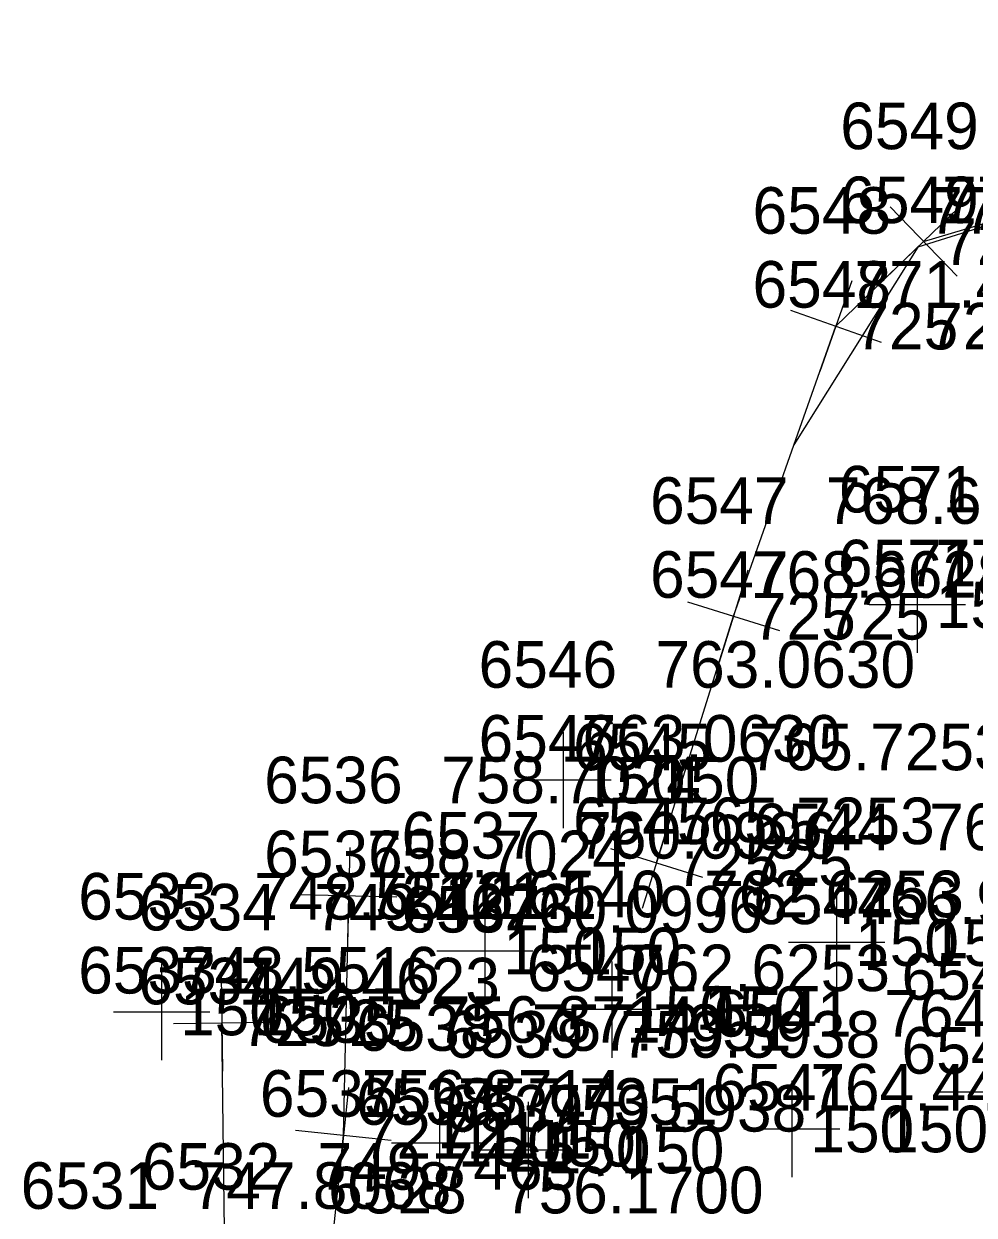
# Model space of a CAD drawing. Extents: x 1602514 to 1609837, y 863887 to 871157.
# Drawn here: x 1604296.6 to 1604450.9, y 865987.2 to 866180.6 of the extents above; entities that cross this region are included whole.
import ezdxf

# ---------------------------------------------------------------- set-up
doc = ezdxf.new("R2010")
doc.units = 0
for name, color, linetype in [('Default', 7, 'Continuous'), ('Survey-Point', 7, 'Continuous'), ('Survey-Spot dirt', 7, 'Continuous'), ('Survey-Text-Elevation', 7, 'Continuous'), ('Survey-Text-Feature', 7, 'Continuous'), ('Survey-Text-Name and Number', 7, 'Continuous'), ('Survey-Vegetation trees', 7, 'Continuous')]:
    doc.layers.add(name, color=color, linetype=linetype)

msp = doc.modelspace()

# ---------------------------------------------------------------- linework, layer by layer
at = {"layer": 'Default'}
for points in [[(1604399.33, 866044.46), (1604411.81, 866084.45), (1604428.45, 866131.54), (1604442.7, 866145.26), (1604485.6, 866158.05), (1604521, 866152.92), (1604543.25, 866132.3), (1604562.39, 866111.92), (1604585.48, 866123.22), (1604612.53, 866123.48), (1604664.43, 866113.16), (1604694.37, 866126.64), (1604720.62, 866136.19), (1604697.09, 866148), (1604673.32, 866140.68), (1604652.99, 866151.02), (1604608.47, 866149.38), (1604587.11, 866149.98), (1604575, 866124.65)], [(1604399.33, 866044.46), (1604411.81, 866084.45), (1604428.45, 866131.54), (1604442.7, 866145.26), (1604485.6, 866158.05), (1604521, 866152.92), (1604543.25, 866132.3), (1604562.39, 866111.92), (1604585.48, 866123.22), (1604612.53, 866123.48), (1604664.43, 866113.16), (1604694.37, 866126.64), (1604720.62, 866136.19), (1604697.09, 866148), (1604673.32, 866140.68), (1604652.99, 866151.02), (1604608.47, 866149.38), (1604587.11, 866149.98), (1604575, 866124.65)], [(1604343.48, 865951.76), (1604348.48, 866000.22), (1604349.34, 866039.1)], [(1604343.48, 865951.76), (1604348.48, 866000.22), (1604349.34, 866039.1)], [(1604329.49, 865940.27), (1604329.28, 865976.38), (1604328.72, 866018.46)], [(1604329.49, 865940.27), (1604329.28, 865976.38), (1604328.72, 866018.46)]]:
    msp.add_lwpolyline(points, dxfattribs=at)
at = {"layer": 'Survey-Point'}
for p, q in [((1604437.28, 866150.89), (1604448.12, 866139.63)), ((1604448.33, 866150.67), (1604437.07, 866139.84)), ((1604431.06, 866138.91), (1604425.85, 866124.17)), ((1604421.09, 866134.14), (1604435.82, 866128.94)), ((1604414.14, 866091.91), (1604409.48, 866077)), ((1604404.35, 866086.78), (1604419.27, 866082.13)), ((1604401.66, 866051.91), (1604397, 866037)), ((1604349.51, 866046.91), (1604349.16, 866031.29)), ((1604391.87, 866046.78), (1604406.79, 866042.13)), ((1604341.53, 866039.27), (1604357.15, 866038.93)), ((1604328.62, 866026.27), (1604328.83, 866010.64)), ((1604320.91, 866018.35), (1604336.54, 866018.56)), ((1604349.28, 866007.99), (1604347.68, 865992.44)), ((1604340.71, 866001.02), (1604356.25, 865999.41))]:
    msp.add_line(p, q, dxfattribs=at)
at = {"layer": 'Survey-Spot dirt'}
for p, q in [((1604441.67, 866094.11), (1604441.67, 866078.49)), ((1604449.48, 866086.3), (1604433.85, 866086.3)), ((1604384.15, 866065.66), (1604384.15, 866050.04)), ((1604391.97, 866057.85), (1604376.34, 866057.85)), ((1604428.57, 866039.29), (1604428.57, 866023.66)), ((1604371.45, 866037.93), (1604371.45, 866022.31)), ((1604436.38, 866031.48), (1604420.76, 866031.48)), ((1604379.26, 866030.12), (1604363.64, 866030.12)), ((1604318.96, 866028.04), (1604318.96, 866012.41)), ((1604392.06, 866028.42), (1604392.06, 866012.79)), ((1604326.78, 866020.22), (1604311.15, 866020.22)), ((1604399.88, 866020.6), (1604384.25, 866020.6)), ((1604421.3, 866009.05), (1604421.3, 865993.42)), ((1604364.07, 866006.74), (1604364.07, 865991.11)), ((1604460.47, 866007.21), (1604444.85, 866007.21)), ((1604378.47, 866005.62), (1604378.47, 865990)), ((1604429.11, 866001.23), (1604413.49, 866001.23)), ((1604371.88, 865998.92), (1604356.26, 865998.92)), ((1604386.28, 865997.81), (1604370.66, 865997.81))]:
    msp.add_line(p, q, dxfattribs=at)
at = {"layer": 'Survey-Vegetation trees'}
msp.add_lwpolyline([(1604936.33, 866180.61), (1604828.34, 866126.3), (1604827.66, 866144.66), (1604799.29, 866162.35), (1604737.82, 866156.32), (1604693.89, 866174.66), (1604669.04, 866176.96), (1604670.6, 866142.06), (1604659.79, 866117.8), (1604667.53, 866114.56), (1604679.44, 866101.15), (1604640.36, 866090.2), (1604645.49, 866116.93), (1604602.11, 866123.38), (1604531.29, 866143.38), (1604483.77, 866157.5), (1604441.77, 866144.36), (1604421.63, 866112.25)], dxfattribs=at)

# ---------------------------------------------------------------- texts
at = {"layer": 'Survey-Text-Elevation'}
for s, p in [('773.5645', (1604445.7, 866148.26)), ('771.4139', (1604443.45, 866146.54)), ('771.4139', (1604431.45, 866134.54)), ('768.6628', (1604426.81, 866099.45)), ('772.4442', (1604444.67, 866089.3)), ('768.6628', (1604414.81, 866087.45)), ('763.0630', (1604399.15, 866072.85)), ('763.0630', (1604387.15, 866060.85)), ('765.7253', (1604414.33, 866059.46)), ('758.7024', (1604364.34, 866054.1)), ('765.7253', (1604402.33, 866047.46)), ('766.9644', (1604443.57, 866046.48)), ('760.0996', (1604386.45, 866045.12)), ('758.7024', (1604352.34, 866042.1)), ('748.5516', (1604333.96, 866035.22)), ('762.6253', (1604407.06, 866035.6)), ('749.4623', (1604343.72, 866033.46)), ('760.0996', (1604374.45, 866033.12)), ('766.9644', (1604431.57, 866034.48)), ('748.5516', (1604321.96, 866023.22)), ('762.6253', (1604395.06, 866023.6)), ('749.4623', (1604331.72, 866021.46)), ('764.4446', (1604436.3, 866016.23)), ('756.8714', (1604363.48, 866015.22)), ('757.7351', (1604379.07, 866013.92)), ('759.5938', (1604393.47, 866012.81)), ('764.4446', (1604424.3, 866004.23)), ('756.8714', (1604351.48, 866003.22)), ('757.7351', (1604367.07, 866001.92)), ('759.5938', (1604381.47, 866000.81)), ('749.7463', (1604344.28, 865991.38)), ('747.8068', (1604323.83, 865988.27)), ('756.1700', (1604374.54, 865987.54))]:
    msp.add_text(s, height=7.56, dxfattribs=at).set_placement(p)
at = {"layer": 'Survey-Text-Feature'}
for s, p in [('725', (1604445.7, 866141.48)), ('725', (1604431.45, 866127.76)), ('725', (1604443.45, 866127.76)), ('150', (1604444.67, 866082.52)), ('725', (1604414.81, 866080.67)), ('725', (1604426.81, 866080.67)), ('150', (1604387.15, 866054.07)), ('150', (1604399.15, 866054.07)), ('725', (1604402.33, 866040.68)), ('725', (1604414.33, 866040.68)), ('721.1', (1604352.34, 866035.32)), ('721.1', (1604364.34, 866035.32)), ('150', (1604431.57, 866027.7)), ('150', (1604443.57, 866027.7)), ('150', (1604374.45, 866026.34)), ('150', (1604386.45, 866026.34)), ('150', (1604321.96, 866016.44)), ('150', (1604333.96, 866016.44)), ('150', (1604395.06, 866016.82)), ('150', (1604407.06, 866016.82)), ('725', (1604331.72, 866014.68)), ('725', (1604343.72, 866014.68)), ('721.1', (1604351.48, 865996.44)), ('721.1', (1604363.48, 865996.44)), ('150', (1604424.3, 865997.45)), ('150', (1604436.3, 865997.45)), ('150', (1604367.07, 865995.14)), ('150', (1604379.07, 865995.14)), ('150', (1604381.47, 865994.03)), ('150', (1604393.47, 865994.03))]:
    msp.add_text(s, height=7.56, dxfattribs=at).set_placement(p)
at = {"layer": 'Survey-Text-Name and Number'}
for s, p in [('6549', (1604429.16, 866160.26)), ('6549', (1604429.16, 866148.26)), ('6548', (1604414.91, 866146.54)), ('6548', (1604414.91, 866134.54)), ('6571', (1604428.91, 866101.3)), ('6547', (1604398.27, 866099.45)), ('6571', (1604428.78, 866089.3)), ('6547', (1604398.27, 866087.45)), ('6546', (1604370.43, 866072.85)), ('6546', (1604370.43, 866060.85)), ('6545', (1604385.77, 866059.46)), ('6536', (1604335.61, 866054.1)), ('6545', (1604385.77, 866047.46)), ('6544', (1604415.03, 866046.48)), ('6537', (1604357.91, 866045.12)), ('6536', (1604335.61, 866042.1)), ('6533', (1604305.42, 866035.22)), ('6540', (1604378.22, 866035.6)), ('6534', (1604315.18, 866033.46)), ('6537', (1604357.91, 866033.12)), ('6544', (1604415.03, 866034.48)), ('6533', (1604305.42, 866023.22)), ('6540', (1604378.23, 866023.6)), ('6534', (1604315.18, 866021.46)), ('6543', (1604439.11, 866022.21)), ('6541', (1604408.54, 866016.23)), ('6535', (1604334.92, 866015.22)), ('6538', (1604350.52, 866013.92)), ('6539', (1604364.93, 866012.81)), ('6543', (1604439.11, 866010.21)), ('6541', (1604408.42, 866004.23)), ('6535', (1604334.92, 866003.22)), ('6538', (1604350.52, 866001.92)), ('6539', (1604364.93, 866000.81)), ('6532', (1604315.74, 865991.38)), ('6531', (1604296.07, 865988.27)), ('6528', (1604346, 865987.54))]:
    msp.add_text(s, height=7.56, dxfattribs=at).set_placement(p)

doc.saveas('drawing.dxf')
